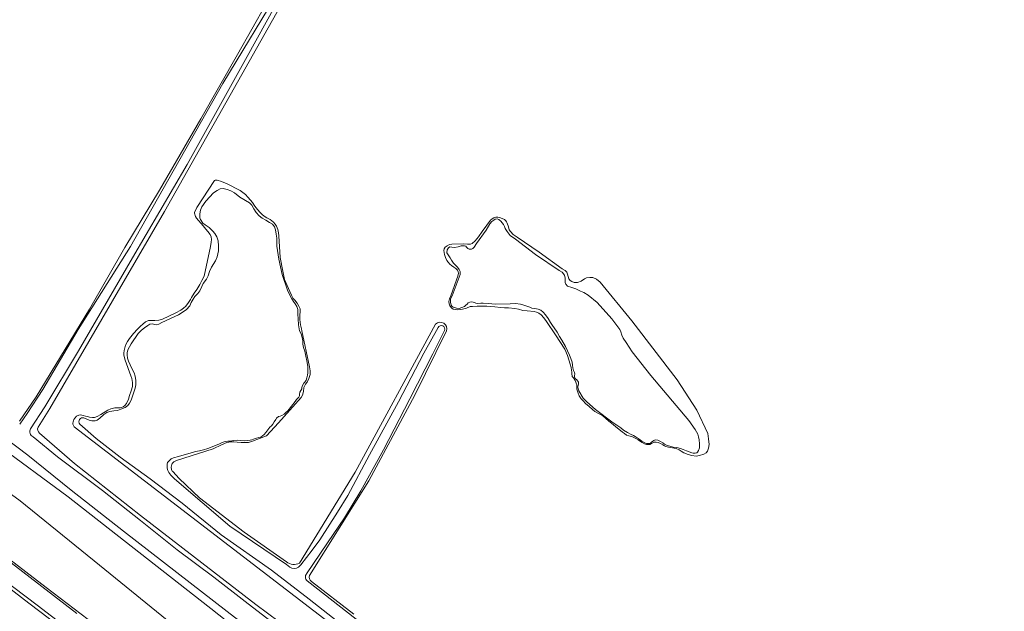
# Model space of a CAD drawing. Header units: metres. Extents: x 149984 to 156489, y 469398 to 478068.
# Tile 850 of 854: x 153194 to 153399, y 475292 to 475415. Entities that reach past the tile are written whole.
import ezdxf

# ---------------------------------------------------------------- set-up
doc = ezdxf.new("R2010")
doc.units = ezdxf.units.M
doc.header["$LTSCALE"] = 0.75
for name, color, linetype, lineweight in [('B-WE-GR-GRAS-GV', 252, 'Continuous', 13), ('B-WE-OG-TERREIN_BEGROEID-GV', 252, 'Continuous', 18), ('B-WE-OG-TERREIN_OEVER-GV', 252, 'Continuous', 18), ('B-WE-OG-WATER-GV', 252, 'Continuous', 18), ('B-WE-OG-WATER_SLOOT-GV', 252, 'Continuous', 18), ('B-WE-OG-WEG-GV', 252, 'Continuous', 18), ('B-WE-VH-GESLOTENVERHARDING-GV', 252, 'Continuous', 18), ('B-WE-VH-GESLOTENVERHARDING_ASFALT-GV', 252, 'Continuous', 18)]:
    doc.layers.add(name, color=color, linetype=linetype, lineweight=lineweight)

msp = doc.modelspace()

# ---------------------------------------------------------------- linework, layer by layer
at = {"layer": 'B-WE-GR-GRAS-GV', "flags": 128}
for points in [[(153546.888, 475462.982), (153531.585, 475473.553), (153518.224, 475482.782), (153469.938, 475521.676), (153436.6, 475545.488), (153410.274, 475564.803), (153394.002, 475576.709), (153383.683, 475585.705), (153372.438, 475596.156), (153369.976, 475596.517), (153359.299, 475598.084), (153350.06, 475598.729), (153348.623, 475598.829), (153348.086, 475598.867), (153338.118, 475579.848), (153337.978, 475579.581), (153327.275, 475559.162), (153290.717, 475491.762), (153250.809, 475421.997), (153224.426, 475375.15), (153200.588, 475334.155), (153198.118, 475330.218)], [(153194.232, 475331.516), (153197.708, 475336.541), (153208.79, 475354.834), (153216.179, 475367.614), (153223.393, 475379.555), (153231.968, 475394.431), (153239.599, 475407.812), (153245.551, 475418.304)], [(153223.259, 475352.528), (153223.983, 475352.729), (153226.805, 475354.066), (153227.826, 475354.619), (153228.397, 475355.021), (153228.873, 475355.435), (153229.448, 475356.215), (153229.82, 475356.829), (153230.036, 475357.216), (153230.564, 475358.123), (153231.114, 475358.923), (153231.742, 475359.914), (153232.22, 475360.736), (153232.678, 475361.697), (153233.995, 475367.814), (153234.153, 475368.737), (153234.189, 475369.278), (153234.107, 475369.876), (153233.945, 475370.315), (153233.449, 475370.99), (153233.041, 475371.421), (153232.459, 475372.12), (153231.108, 475373.714), (153230.889, 475374.077), (153230.795, 475374.258), (153230.704, 475374.55), (153230.688, 475374.766), (153230.695, 475374.939), (153231.181, 475375.973), (153234.814, 475381.544), (153234.961, 475381.632), (153235.115, 475381.648), (153235.389, 475381.636), (153235.6, 475381.601), (153236.083, 475381.441), (153237.352, 475380.916), (153240.181, 475379.498), (153241.256, 475378.659), (153241.74, 475378.101), (153242.309, 475377.502), (153242.706, 475376.992), (153243.236, 475376.211), (153243.753, 475375.509), (153244.312, 475374.899), (153244.804, 475374.424), (153245.348, 475373.996), (153245.738, 475373.801), (153246.411, 475373.464), (153247.083, 475372.916), (153247.445, 475372.458), (153247.715, 475372.063), (153247.983, 475371.395), (153248.108, 475370.679), (153248.169, 475370.054), (153248.494, 475365.528), (153249.025, 475362.696), (153249.407, 475360.944), (153249.924, 475359.734), (153250.515, 475358.489), (153250.838, 475357.74), (153251.196, 475357.054), (153251.531, 475356.639), (153252.006, 475356.053), (153252.33, 475355.434), (153252.614, 475354.846), (153252.62, 475354.263), (153252.576, 475353.611), (153252.542, 475352.62), (153252.678, 475351.567), (153252.884, 475350.697), (153252.978, 475350.259), (153254.582, 475342.806), (153254.726, 475341.997), (153254.692, 475341.189), (153254.475, 475340.391), (153254.071, 475339.639), (153253.716, 475339.167), (153253.426, 475338.497), (153253.316, 475337.659), (153253.1, 475336.938), (153252.824, 475336.408), (153248.14, 475331.137), (153245.667, 475328.441), (153242.695, 475327.323), (153241.874, 475327.081), (153241.324, 475327.046), (153240.397, 475327.048), (153239.528, 475327.152), (153238.833, 475327.208), (153238.23, 475327.214), (153237.412, 475327.046), (153236.286, 475326.553), (153234.568, 475325.769), (153226.936, 475323.295), (153226.395, 475323.041), (153226.018, 475322.723), (153225.916, 475322.461), (153225.783, 475321.925), (153225.885, 475321.446), (153226.033, 475321.13), (153226.169, 475321.025), (153227.501, 475319.564), (153231.709, 475315.572), (153241.007, 475308.413), (153249.773, 475302.213)], [(153358.128, 475213.199), (153205.625, 475330.287), (153205.476, 475330.628), (153205.385, 475330.845), (153205.375, 475331.079), (153205.396, 475331.393), (153205.471, 475331.584), (153205.579, 475331.856), (153205.758, 475332.133), (153206.111, 475332.521), (153206.622, 475332.773), (153206.998, 475332.811), (153207.257, 475332.766), (153207.53, 475332.704), (153207.983, 475332.557), (153208.408, 475332.451), (153208.812, 475332.361), (153209.458, 475332.28), (153209.857, 475332.282), (153210.452, 475332.487), (153211.188, 475332.853), (153212.643, 475333.82), (153213.247, 475334.045), (153214.093, 475334.242), (153214.651, 475334.293), (153215.173, 475334.306), (153215.505, 475334.334), (153215.853, 475334.467), (153216.198, 475334.743), (153216.523, 475335.186), (153216.918, 475336.072), (153217.14, 475336.815), (153217.51, 475337.839), (153217.741, 475338.679), (153217.734, 475339.576), (153217.637, 475340.359), (153217.399, 475340.934), (153216.208, 475344.183), (153215.983, 475345.205), (153215.982, 475345.631), (153216.032, 475346.199), (153216.142, 475346.742), (153216.333, 475347.339), (153216.722, 475348.104), (153217.15, 475348.698), (153217.942, 475349.704), (153218.811, 475350.673), (153219.464, 475351.233), (153219.936, 475351.654), (153220.481, 475352.133), (153221.082, 475352.416), (153221.553, 475352.474), (153221.941, 475352.417), (153222.414, 475352.439), (153223.259, 475352.528)], [(153252.531, 475301.946), (153264.092, 475320.857), (153280.82, 475351.676)], [(153283.052, 475350.284), (153276.503, 475336.926), (153266.925, 475319.087), (153254.561, 475299.361)], [(153198.411, 475329.031), (153205.7, 475322.694), (153219.411, 475311.842), (153243.421, 475293.334), (153255.58, 475284.357), (153284.788, 475261.501), (153304.119, 475246.849), (153324.948, 475230.524), (153345.096, 475214.939), (153354.275, 475207.66), (153355.015, 475205.234), (153356.253, 475204.241), (153359.227, 475209.227), (153363.315, 475207.044), (153359.703, 475202.401), (153361.41, 475200.813), (153363.075, 475200.802), (153369.862, 475196.451), (153398.363, 475174.312), (153434.23, 475147.494)], [(153254.965, 475298.163), (153263.813, 475291.358)]]:
    msp.add_lwpolyline(points, dxfattribs=at)
msp.add_lwpolyline([(153288.438, 475368.483), (153289.06, 475369.034), (153289.704, 475369.866), (153290.512, 475370.943), (153292.236, 475373.31), (153292.543, 475373.576), (153292.89, 475373.821), (153293.302, 475373.964), (153293.771, 475373.93), (153294.074, 475373.879), (153294.676, 475373.675), (153295.127, 475373.443), (153295.408, 475373.193), (153295.588, 475372.94), (153295.681, 475372.709), (153295.946, 475371.961), (153296.121, 475371.319), (153296.355, 475370.943), (153296.935, 475370.353), (153297.807, 475369.784), (153302.363, 475366.649), (153307.132, 475363.221), (153307.752, 475362.849), (153308.102, 475362.473), (153308.255, 475362.059), (153308.36, 475361.611), (153308.517, 475361.096), (153308.82, 475360.762), (153309.162, 475360.56), (153309.603, 475360.369), (153310.343, 475360.323), (153311.072, 475360.625), (153311.743, 475361.083), (153312.182, 475361.317), (153312.906, 475361.385), (153313.544, 475361.375), (153314.266, 475361.064), (153315.017, 475360.431), (153321.632, 475352.361), (153331.045, 475340.091), (153335.167, 475333.777), (153337.396, 475328.924), (153337.581, 475327.79), (153337.686, 475326.62), (153337.561, 475325.87), (153337.335, 475325.283), (153337.068, 475324.926), (153336.579, 475324.642), (153335.728, 475324.348), (153335.016, 475324.209), (153334.077, 475324.361), (153333.322, 475324.575), (153332.472, 475324.932), (153331.916, 475325.256), (153331.456, 475325.528), (153330.872, 475325.791), (153329.264, 475326.084), (153328.706, 475326.246), (153328.39, 475326.359), (153328.07, 475326.547), (153327.596, 475326.83), (153327.08, 475327.061), (153326.682, 475327.145), (153326.253, 475327.096), (153325.695, 475326.838), (153325.361, 475326.665), (153325.1, 475326.612), (153324.677, 475326.657), (153324.24, 475326.789), (153323.74, 475327.032), (153323.439, 475327.282), (153322.948, 475327.598), (153322.476, 475327.87), (153321.743, 475328.211), (153320.984, 475328.417), (153320.538, 475328.586), (153320.063, 475328.91), (153319.657, 475329.197), (153318.245, 475330.391), (153317.371, 475331.076), (153316.844, 475331.499), (153315.566, 475332.599), (153314.979, 475332.943), (153314.537, 475333.166), (153313.948, 475333.521), (153313.464, 475333.912), (153312.729, 475334.537), (153312.018, 475335.199), (153311.504, 475335.737), (153311.071, 475336.138), (153310.688, 475336.76), (153310.447, 475337.3), (153310.212, 475338.15), (153310.196, 475339.077), (153309.854, 475339.974), (153309.46, 475340.481), (153309.221, 475340.815), (153309.132, 475341.407), (153309.123, 475341.679), (153309.101, 475342.089), (153309.021, 475342.648), (153308.815, 475343.386), (153308.537, 475344.273), (153308.233, 475345.141), (153307.657, 475346.475), (153305.762, 475349.443), (153303.887, 475352.263), (153303.33, 475353.029), (153302.782, 475353.639), (153302.287, 475353.974), (153301.808, 475354.21), (153301.295, 475354.304), (153299.869, 475354.421), (153298.976, 475354.518), (153298.034, 475354.791), (153297.29, 475354.946), (153296, 475355.044), (153295.129, 475355.069), (153294.286, 475355.156), (153293.158, 475355.299), (153291.49, 475355.416), (153289.464, 475355.407), (153288.485, 475355.378), (153288.02, 475355.348), (153287.203, 475355.039), (153286.388, 475354.766), (153285.977, 475354.713), (153285.414, 475354.675), (153284.858, 475354.712), (153284.48, 475354.803), (153284.156, 475355.041), (153283.784, 475355.474), (153283.609, 475355.897), (153283.577, 475356.406), (153283.722, 475356.937), (153283.968, 475357.586), (153285.124, 475360.9), (153285.427, 475361.632), (153285.572, 475362.306), (153285.526, 475362.561), (153285.351, 475362.894), (153285.011, 475363.266), (153284.582, 475363.554), (153284.133, 475363.871), (153283.776, 475364.197), (153283.404, 475364.547), (153283.126, 475364.93), (153282.868, 475365.538), (153282.663, 475366.182), (153282.52, 475366.986), (153282.594, 475367.37), (153282.769, 475367.706), (153283.184, 475367.991), (153283.71, 475368.245), (153284.164, 475368.337), (153286.633, 475368.39), (153287.441, 475368.298), (153288.04, 475368.318)], close=True, dxfattribs=at)
at = {"layer": 'B-WE-GR-GRAS-GV'}
for points in [[(153280.82, 475351.676, -0.7990042), (153283.052, 475350.284)], [(153198.118, 475330.218, 0.3560839), (153198.411, 475329.031)], [(153249.773, 475302.213, 0.2710471), (153252.531, 475301.946)], [(153254.561, 475299.361, 0.2976545), (153254.965, 475298.163)]]:
    msp.add_lwpolyline(points, format="xyb", dxfattribs=at)
at = {"layer": 'B-WE-OG-TERREIN_BEGROEID-GV', "flags": 128}
for points in [[(153389.253, 475145.827), (153362.379, 475166.347), (153234.094, 475264.357), (153229.699, 475267.909), (153217.98, 475276.942), (153207.059, 475285.377), (153196.172, 475293.634), (153186.062, 475301.413), (153172.734, 475311.346), (153163.556, 475318.648), (153145.965, 475331.644), (153129.496, 475344.351), (153113.537, 475356.514), (153095.836, 475369.909), (153080.45, 475381.83), (153063.62, 475394.71), (153047.26, 475407.05), (153042.75, 475410.491)], [(153227.23, 475288.26), (153210.89, 475301.57), (153194.41, 475314.92), (153173.41, 475330.17)], [(153187.052, 475306.698), (153199.833, 475296.887), (153210.013, 475289.104)]]:
    msp.add_lwpolyline(points, dxfattribs=at)
at = {"layer": 'B-WE-OG-TERREIN_OEVER-GV', "flags": 128}
for points in [[(153338.151, 475580.454), (153338.035, 475580.744), (153337.85, 475580.98), (153337.607, 475581.155), (153337.312, 475581.258), (153336.999, 475581.272), (153336.708, 475581.2), (153336.496, 475581.085), (153336.315, 475580.926), (153327.752, 475565.425), (153311.636, 475535.562), (153296.922, 475507.741), (153287.03, 475490.136), (153275.113, 475469.834), (153265.99, 475453.561), (153255.14, 475435.016), (153245.551, 475418.304), (153239.599, 475407.812), (153231.968, 475394.431), (153223.393, 475379.555), (153216.179, 475367.614), (153208.79, 475354.834), (153197.708, 475336.541), (153194.232, 475331.516)], [(153195.839, 475333.091), (153199.093, 475338.057), (153206.494, 475350.548), (153217.356, 475367.866), (153236.538, 475401.732), (153248.842, 475422.105), (153269.744, 475458.75), (153289.984, 475494.733), (153301.917, 475515.969), (153309.644, 475530.431), (153320.654, 475550.561), (153325.89, 475560.541), (153336.659, 475579.892)], [(153337.526, 475579.696), (153337.052, 475578.664), (153333.694, 475572.075), (153325.26, 475557.045), (153317.006, 475541.843), (153307.546, 475524.302), (153297.798, 475505.91), (153286.877, 475486.364), (153276.327, 475468.01), (153265.139, 475448.897), (153253.495, 475428.873), (153241.624, 475407.386), (153229.128, 475384.915), (153217.796, 475365.509), (153206.539, 475346.164), (153199.519, 475334.487), (153196.582, 475329.929)], [(153198.118, 475330.218), (153200.588, 475334.155), (153224.426, 475375.15), (153250.809, 475421.997), (153290.717, 475491.762), (153327.275, 475559.162), (153337.978, 475579.581), (153338.118, 475579.848), (153338.178, 475580.142), (153338.151, 475580.454)], [(153249.773, 475302.213), (153241.007, 475308.413), (153231.709, 475315.572), (153227.501, 475319.564), (153226.169, 475321.025), (153226.033, 475321.13), (153225.885, 475321.446), (153225.783, 475321.925), (153225.916, 475322.461), (153226.018, 475322.723), (153226.395, 475323.041), (153226.936, 475323.295), (153234.568, 475325.769), (153236.286, 475326.553), (153237.412, 475327.046), (153238.23, 475327.214), (153238.833, 475327.208), (153239.528, 475327.152), (153240.397, 475327.048), (153241.324, 475327.046), (153241.874, 475327.081), (153242.695, 475327.323), (153245.667, 475328.441), (153248.14, 475331.137), (153252.824, 475336.408), (153253.1, 475336.938), (153253.316, 475337.659), (153253.426, 475338.497), (153253.716, 475339.167), (153254.071, 475339.639), (153254.475, 475340.391), (153254.692, 475341.189), (153254.726, 475341.997), (153254.582, 475342.806), (153252.978, 475350.259), (153252.884, 475350.697), (153252.678, 475351.567), (153252.542, 475352.62), (153252.576, 475353.611), (153252.62, 475354.263), (153252.614, 475354.846), (153252.33, 475355.434), (153252.006, 475356.053), (153251.531, 475356.639), (153251.196, 475357.054), (153250.838, 475357.74), (153250.515, 475358.489), (153249.924, 475359.734), (153249.407, 475360.944), (153249.025, 475362.696), (153248.494, 475365.528), (153248.169, 475370.054), (153248.108, 475370.679), (153247.983, 475371.395), (153247.715, 475372.063), (153247.445, 475372.458), (153247.083, 475372.916), (153246.411, 475373.464), (153245.738, 475373.801), (153245.348, 475373.996), (153244.804, 475374.424), (153244.312, 475374.899), (153243.753, 475375.509), (153243.236, 475376.211), (153242.706, 475376.992), (153242.309, 475377.502), (153241.74, 475378.101), (153241.256, 475378.659), (153240.181, 475379.498), (153237.352, 475380.916), (153236.083, 475381.441), (153235.6, 475381.601), (153235.389, 475381.636), (153235.115, 475381.648), (153234.961, 475381.632), (153234.814, 475381.544), (153231.181, 475375.973), (153230.695, 475374.939), (153230.688, 475374.766), (153230.704, 475374.55), (153230.795, 475374.258), (153230.889, 475374.077), (153231.108, 475373.714), (153232.459, 475372.12), (153233.041, 475371.421), (153233.449, 475370.99), (153233.945, 475370.315), (153234.107, 475369.876), (153234.189, 475369.278), (153234.153, 475368.737), (153233.995, 475367.814), (153232.678, 475361.697), (153232.22, 475360.736), (153231.742, 475359.914), (153231.114, 475358.923), (153230.564, 475358.123), (153230.036, 475357.216), (153229.82, 475356.829), (153229.448, 475356.215), (153228.873, 475355.435), (153228.397, 475355.021), (153227.826, 475354.619), (153226.805, 475354.066), (153223.983, 475352.729), (153223.259, 475352.528), (153222.414, 475352.439), (153221.941, 475352.417), (153221.553, 475352.474), (153221.082, 475352.416), (153220.481, 475352.133), (153219.936, 475351.654), (153219.464, 475351.233), (153218.811, 475350.673), (153217.942, 475349.704), (153217.15, 475348.698), (153216.722, 475348.104), (153216.333, 475347.339), (153216.142, 475346.742), (153216.032, 475346.199), (153215.982, 475345.631), (153215.983, 475345.205), (153216.208, 475344.183), (153217.399, 475340.934), (153217.637, 475340.359), (153217.734, 475339.576), (153217.741, 475338.679), (153217.51, 475337.839), (153217.14, 475336.815), (153216.918, 475336.072), (153216.523, 475335.186), (153216.198, 475334.743), (153215.853, 475334.467), (153215.505, 475334.334), (153215.173, 475334.306), (153214.651, 475334.293), (153214.093, 475334.242), (153213.247, 475334.045), (153212.643, 475333.82), (153211.188, 475332.853), (153210.452, 475332.487), (153209.857, 475332.282), (153209.458, 475332.28), (153208.812, 475332.361), (153208.408, 475332.451), (153207.983, 475332.557), (153207.53, 475332.704), (153207.257, 475332.766), (153206.998, 475332.811), (153206.622, 475332.773), (153206.111, 475332.521), (153205.758, 475332.133), (153205.579, 475331.856), (153205.471, 475331.584), (153205.396, 475331.393), (153205.375, 475331.079), (153205.385, 475330.845), (153205.476, 475330.628), (153205.625, 475330.287), (153358.128, 475213.199)], [(153207.669, 475332.173), (153208.782, 475331.683), (153209.281, 475331.581), (153209.969, 475331.591), (153210.395, 475331.734), (153210.985, 475332.143), (153211.813, 475332.874), (153212.453, 475333.298), (153213.067, 475333.479), (153213.919, 475333.643), (153214.672, 475333.742), (153215.372, 475333.97), (153216.247, 475334.356), (153216.812, 475334.748), (153217.135, 475335.244), (153217.478, 475335.853), (153218.295, 475338.369), (153218.458, 475339.038), (153218.492, 475339.925), (153218.352, 475340.833), (153218.099, 475341.563), (153217.715, 475342.318), (153217.266, 475343.221), (153216.969, 475343.955), (153216.731, 475344.582), (153216.63, 475345.292), (153216.645, 475345.743), (153216.815, 475346.335), (153217.457, 475347.565), (153218.933, 475349.711), (153219.629, 475350.423), (153220.274, 475350.897), (153220.973, 475351.402), (153221.369, 475351.705), (153221.832, 475351.75), (153222.152, 475351.671), (153222.374, 475351.597), (153222.755, 475351.568), (153223.24, 475351.7), (153223.889, 475352.038), (153227.352, 475353.647), (153228.315, 475354.218), (153229.024, 475354.751), (153229.658, 475355.519), (153229.993, 475356.191), (153230.373, 475356.858), (153230.762, 475357.434), (153231.361, 475358.078), (153231.763, 475358.649), (153232.157, 475359.487), (153232.486, 475360.171), (153233.149, 475361.058), (153233.495, 475361.733), (153233.787, 475362.618), (153234.216, 475363.539), (153235.05, 475364.855), (153235.381, 475365.681), (153235.632, 475366.951), (153235.687, 475367.957), (153235.588, 475369.033), (153235.313, 475369.83), (153234.858, 475370.546), (153234.456, 475371.039), (153233.685, 475371.77), (153232.884, 475372.344), (153232.397, 475372.709), (153231.903, 475373.455), (153231.778, 475373.823), (153231.793, 475374.621), (153231.937, 475375.38), (153232.203, 475376.082), (153233.036, 475377.288), (153234.597, 475378.977), (153235.344, 475379.501), (153236.026, 475379.805), (153236.626, 475379.897), (153237.459, 475379.716), (153238.25, 475379.399), (153239.01, 475378.98), (153240.12, 475378.13), (153242.112, 475376.946), (153242.598, 475376.458), (153243.025, 475375.641), (153243.465, 475374.899), (153244.109, 475374.19), (153244.758, 475373.746), (153245.477, 475373.297), (153246.259, 475372.854), (153246.862, 475372.477), (153247.267, 475371.963), (153247.482, 475371.325), (153247.668, 475370.374), (153247.766, 475369.574), (153247.813, 475368.736), (153247.82, 475367.924), (153248.214, 475365.207), (153248.862, 475361.993), (153250.1, 475358.518), (153250.888, 475356.957), (153251.237, 475356.381), (153251.592, 475355.931), (153251.944, 475355.377), (153252.17, 475354.725), (153252.174, 475354.152), (153252.153, 475353.726), (153252.195, 475352.807), (153252.326, 475351.567), (153252.533, 475350.294), (153252.835, 475349.659), (153253.09, 475348.886), (153253.161, 475348.207), (153253.164, 475347.55), (153253.308, 475346.857), (153253.58, 475346.055), (153253.831, 475345.047), (153254.031, 475344.061), (153254.211, 475342.859), (153254.256, 475341.578), (153254.192, 475341.082), (153254.05, 475340.485), (153253.911, 475340.011), (153253.623, 475339.617), (153253.403, 475339.371), (153253.102, 475338.953), (153252.981, 475338.507), (153252.956, 475338.221), (153252.803, 475337.893), (153252.577, 475337.543), (153252.499, 475337.083), (153252.476, 475336.785), (153252.349, 475336.498), (153252.103, 475336.188), (153251.882, 475336.015), (153251.576, 475335.57), (153250.074, 475333.682), (153249.658, 475333.271), (153249.304, 475332.989), (153248.86, 475332.677), (153248.502, 475332.541), (153248.145, 475332.461), (153247.74, 475332.144), (153247.545, 475331.844), (153247.254, 475331.342), (153246.944, 475330.87), (153246.658, 475330.536), (153246.332, 475330.26), (153245.499, 475329.161), (153245.122, 475328.75), (153244.43, 475328.203), (153244.052, 475328.071), (153243.531, 475327.973), (153242.944, 475327.764), (153242.553, 475327.614), (153242.232, 475327.559), (153241.586, 475327.444), (153240.979, 475327.387), (153239.636, 475327.534), (153238.725, 475327.492), (153238.132, 475327.363), (153237.624, 475327.315), (153237.036, 475327.271), (153236.397, 475327.051), (153235.737, 475326.73), (153233.433, 475325.778), (153232.566, 475325.544), (153231.679, 475325.313), (153230.853, 475325.153), (153229.78, 475324.873), (153227.043, 475324.07), (153226.601, 475323.961), (153226.279, 475323.867), (153225.844, 475323.643), (153225.305, 475323.206), (153225.076, 475322.865), (153224.991, 475322.544), (153224.951, 475322.145), (153224.966, 475321.742), (153225.127, 475321.25), (153225.351, 475320.815), (153225.742, 475320.272), (153226.47, 475319.517), (153237.999, 475309.664), (153249.824, 475301.682), (153250.498, 475301.102)], [(153352.057, 475204.621), (153346.229, 475208.692), (153335.358, 475216.951), (153322.965, 475226.375), (153310.859, 475235.694), (153301.846, 475242.617), (153291.466, 475250.691), (153281.658, 475258.204), (153271.201, 475266.241), (153260.296, 475274.448), (153249.532, 475282.59), (153237.459, 475291.928), (153226.97, 475300.017), (153215.902, 475308.61), (153205.007, 475317.176), (153196.03, 475324.432), (153187.054, 475331.13), (153183.341, 475333.685), (153181.032, 475335.677), (153178.13, 475337.969), (153173.501, 475341.281), (153161.928, 475349.949), (153155.4, 475355.051), (153145.144, 475363.072)], [(153143.496, 475361.33), (153143.972, 475360.946), (153145.21, 475359.95), (153153.25, 475353.71), (153166.96, 475343.77), (153189.29, 475326.86), (153204.39, 475315.77), (153219.1, 475304.27), (153234.05, 475292.52), (153249.98, 475279.9), (153267.39, 475266.74), (153282.48, 475255.03), (153297.86, 475243.7), (153314.43, 475231.08), (153317.5, 475228.65), (153351.923, 475202.39)], [(153280.82, 475351.676), (153264.092, 475320.857), (153252.531, 475301.946)], [(153252.316, 475301.142), (153252.78, 475301.629), (153255.167, 475304.653), (153256.737, 475306.82), (153260.425, 475312.588), (153262.529, 475316.062), (153267.069, 475324.526), (153273.06, 475335.521), (153278.394, 475345.627), (153281.323, 475350.955)], [(153282.688, 475350.372), (153280.224, 475345.54), (153275.475, 475336.134), (153269.975, 475325.513), (153265.253, 475316.999), (153261.883, 475311.365), (153258.352, 475306.163), (153253.976, 475299.751)], [(153254.561, 475299.361), (153266.925, 475319.087), (153276.503, 475336.926), (153283.052, 475350.284)], [(153194.305, 475330.886), (153195.839, 475333.091)], [(153173.41, 475330.17), (153194.41, 475314.92), (153210.89, 475301.57), (153227.23, 475288.26)], [(153353.742, 475203.241), (153355.015, 475205.234), (153354.275, 475207.66), (153345.096, 475214.939), (153324.948, 475230.524), (153304.119, 475246.849), (153284.788, 475261.501), (153255.58, 475284.357), (153243.421, 475293.334), (153219.411, 475311.842), (153205.7, 475322.694), (153198.411, 475329.031)], [(153359.332, 475213.886), (153358.865, 475213.832), (153358.249, 475213.973), (153357.795, 475214.123), (153357.084, 475214.589), (153347.4, 475223.075), (153335.286, 475232.297), (153322.053, 475241.672), (153313.075, 475249.332), (153307.187, 475253.713), (153295.668, 475262.07), (153284.488, 475270.881), (153274.119, 475279.28), (153265.216, 475286.06), (153254.515, 475294.483), (153246.65, 475300.471), (153236.226, 475307.838), (153228.086, 475314.452), (153221.453, 475319.498), (153215.228, 475324.036), (153210.223, 475327.914), (153206.807, 475330.885)], [(153197.094, 475328.217), (153202.165, 475324.084), (153211.56, 475317.09), (153219.448, 475310.84), (153227.074, 475304.744), (153234.709, 475299.043), (153241.211, 475293.957), (153248.102, 475288.638)], [(153249.98, 475279.9), (153234.05, 475292.52), (153219.1, 475304.27), (153204.39, 475315.77), (153189.29, 475326.86)], [(153254.1, 475298.295), (153254.709, 475297.807), (153265.25, 475289.512), (153290.771, 475269.518), (153302.63, 475260.057), (153314.992, 475251.238), (153318.323, 475248.829)], [(153263.813, 475291.358), (153254.965, 475298.163)]]:
    msp.add_lwpolyline(points, dxfattribs=at)
for points in [[(153286.388, 475354.766), (153287.203, 475355.039), (153288.02, 475355.348), (153288.485, 475355.378), (153289.464, 475355.407), (153291.49, 475355.416), (153293.158, 475355.299), (153294.286, 475355.156), (153295.129, 475355.069), (153296, 475355.044), (153297.29, 475354.946), (153298.034, 475354.791), (153298.976, 475354.518), (153299.869, 475354.421), (153301.295, 475354.304), (153301.808, 475354.21), (153302.287, 475353.974), (153302.782, 475353.639), (153303.33, 475353.029), (153303.887, 475352.263), (153305.762, 475349.443), (153307.657, 475346.475), (153308.233, 475345.141), (153308.537, 475344.273), (153308.815, 475343.386), (153309.021, 475342.648), (153309.101, 475342.089), (153309.123, 475341.679), (153309.132, 475341.407), (153309.221, 475340.815), (153309.46, 475340.481), (153309.854, 475339.974), (153310.196, 475339.077), (153310.212, 475338.15), (153310.447, 475337.3), (153310.688, 475336.76), (153311.071, 475336.138), (153311.504, 475335.737), (153312.018, 475335.199), (153312.729, 475334.537), (153313.464, 475333.912), (153313.948, 475333.521), (153314.537, 475333.166), (153314.979, 475332.943), (153315.566, 475332.599), (153316.844, 475331.499), (153317.371, 475331.076), (153318.245, 475330.391), (153319.657, 475329.197), (153320.063, 475328.91), (153320.538, 475328.586), (153320.984, 475328.417), (153321.743, 475328.211), (153322.476, 475327.87), (153322.948, 475327.598), (153323.439, 475327.282), (153323.74, 475327.032), (153324.24, 475326.789), (153324.677, 475326.657), (153325.1, 475326.612), (153325.361, 475326.665), (153325.695, 475326.838), (153326.253, 475327.096), (153326.682, 475327.145), (153327.08, 475327.061), (153327.596, 475326.83), (153328.07, 475326.547), (153328.39, 475326.359), (153328.706, 475326.246), (153329.264, 475326.084), (153330.872, 475325.791), (153331.456, 475325.528), (153331.916, 475325.256), (153332.472, 475324.932), (153333.322, 475324.575), (153334.077, 475324.361), (153335.016, 475324.209), (153335.728, 475324.348), (153336.579, 475324.642), (153337.068, 475324.926), (153337.335, 475325.283), (153337.561, 475325.87), (153337.686, 475326.62), (153337.581, 475327.79), (153337.396, 475328.924), (153335.167, 475333.777), (153331.045, 475340.091), (153321.632, 475352.361), (153315.017, 475360.431), (153314.266, 475361.064), (153313.544, 475361.375), (153312.906, 475361.385), (153312.182, 475361.317), (153311.743, 475361.083), (153311.072, 475360.625), (153310.343, 475360.323), (153309.603, 475360.369), (153309.162, 475360.56), (153308.82, 475360.762), (153308.517, 475361.096), (153308.36, 475361.611), (153308.255, 475362.059), (153308.102, 475362.473), (153307.752, 475362.849), (153307.132, 475363.221), (153302.363, 475366.649), (153297.807, 475369.784), (153296.935, 475370.353), (153296.355, 475370.943), (153296.121, 475371.319), (153295.946, 475371.961), (153295.681, 475372.709), (153295.588, 475372.94), (153295.408, 475373.193), (153295.127, 475373.443), (153294.676, 475373.675), (153294.074, 475373.879), (153293.771, 475373.93), (153293.302, 475373.964), (153292.89, 475373.821), (153292.543, 475373.576), (153292.236, 475373.31), (153290.512, 475370.943), (153289.704, 475369.866), (153289.06, 475369.034), (153288.438, 475368.483), (153288.04, 475368.318), (153287.441, 475368.298), (153286.633, 475368.39), (153284.164, 475368.337), (153283.71, 475368.245), (153283.184, 475367.991), (153282.769, 475367.706), (153282.594, 475367.37), (153282.52, 475366.986), (153282.663, 475366.182), (153282.868, 475365.538), (153283.126, 475364.93), (153283.404, 475364.547), (153283.776, 475364.197), (153284.133, 475363.871), (153284.582, 475363.554), (153285.011, 475363.266), (153285.351, 475362.894), (153285.526, 475362.561), (153285.572, 475362.306), (153285.427, 475361.632), (153285.124, 475360.9), (153283.968, 475357.586), (153283.722, 475356.937), (153283.577, 475356.406), (153283.609, 475355.897), (153283.784, 475355.474), (153284.156, 475355.041), (153284.48, 475354.803), (153284.858, 475354.712), (153285.414, 475354.675), (153285.977, 475354.713)], [(153286.808, 475355.33), (153285.715, 475354.967), (153285.142, 475355.04), (153284.71, 475355.119), (153284.445, 475355.219), (153284.251, 475355.371), (153284.056, 475355.665), (153283.874, 475356.278), (153283.921, 475356.938), (153284.237, 475357.563), (153285.897, 475362.028), (153285.904, 475362.638), (153285.701, 475363.052), (153285.361, 475363.554), (153284.892, 475363.992), (153284.526, 475364.367), (153284.083, 475364.992), (153283.823, 475365.501), (153283.4, 475366.088), (153283.156, 475366.51), (153283.188, 475367.123), (153283.486, 475367.583), (153283.775, 475367.756), (153284.199, 475367.716), (153284.722, 475367.66), (153285.516, 475367.769), (153286.145, 475367.969), (153286.829, 475367.973), (153287.078, 475367.882), (153287.262, 475367.714), (153287.541, 475367.431), (153287.803, 475367.305), (153288.269, 475367.26), (153288.568, 475367.428), (153288.829, 475367.726), (153289.302, 475368.451), (153291.308, 475371.268), (153292.066, 475372.53), (153292.49, 475373.065), (153292.901, 475373.342), (153293.213, 475373.5), (153293.623, 475373.572), (153293.96, 475373.458), (153294.046, 475373.412), (153294.37, 475373.113), (153294.943, 475372.384), (153295.121, 475372.02), (153295.285, 475371.596), (153295.687, 475370.933), (153296.327, 475370.157), (153297.397, 475369.381), (153301.591, 475366.181), (153306.534, 475362.877), (153307.11, 475362.476), (153307.6, 475361.909), (153307.764, 475361.263), (153307.723, 475360.697), (153307.722, 475360.326), (153307.869, 475360.005), (153308.257, 475359.61), (153309.113, 475359.288), (153309.984, 475359.048), (153310.968, 475358.58), (153311.665, 475358.254), (153312.562, 475357.711), (153314.401, 475356.216), (153317.445, 475352.778), (153319.142, 475350.552), (153319.314, 475350.079), (153319.534, 475349.382), (153319.815, 475348.798), (153320.449, 475347.882), (153321.677, 475345.93), (153325.596, 475341.006), (153333.457, 475331.665), (153334.797, 475329.76), (153335.329, 475328.762), (153335.487, 475328.255), (153335.593, 475327.648), (153335.695, 475326.792), (153335.7, 475325.982), (153335.518, 475325.366), (153335.288, 475325.022), (153335.11, 475324.929), (153334.812, 475324.856), (153334.368, 475324.857), (153334.11, 475324.917), (153333.528, 475325.118), (153332.996, 475325.321), (153332.313, 475325.597), (153331.716, 475325.811), (153330.955, 475325.988), (153330.237, 475326.105), (153329.495, 475326.28), (153328.981, 475326.437), (153328.422, 475326.727), (153328.051, 475326.974), (153327.569, 475327.291), (153327.137, 475327.493), (153327.024, 475327.536), (153326.447, 475327.621), (153326.179, 475327.493), (153325.735, 475327.099), (153325.446, 475326.884), (153325.151, 475326.87), (153324.7, 475326.874), (153324.294, 475326.963), (153323.698, 475327.319), (153323.116, 475327.776), (153322.33, 475328.336), (153321.949, 475328.522), (153321.453, 475328.722), (153320.711, 475329.117), (153319.923, 475329.631), (153319.3, 475330.116), (153317.473, 475331.365), (153314.055, 475333.947), (153312.231, 475335.512), (153311.524, 475336.293), (153310.601, 475337.798), (153310.428, 475338.258), (153310.374, 475338.616), (153310.457, 475338.887), (153310.548, 475339.213), (153310.495, 475339.626), (153310.214, 475340.122), (153309.862, 475340.402), (153309.682, 475340.691), (153309.691, 475340.992), (153309.748, 475341.248), (153309.671, 475341.649), (153309.474, 475342.058), (153309.326, 475342.589), (153309.311, 475343.12), (153309.24, 475343.751), (153308.906, 475344.561), (153308.632, 475345.219), (153307.843, 475347.016), (153307.037, 475348.357), (153306.589, 475349.14), (153306.122, 475350.04), (153305.486, 475350.951), (153305.088, 475351.41), (153304.683, 475352.026), (153304.194, 475352.843), (153303.637, 475353.654), (153303.162, 475354.211), (153302.665, 475354.589), (153302.107, 475354.825), (153301.423, 475354.946), (153300.84, 475355.015), (153300.373, 475355.195), (153299.775, 475355.433), (153299.13, 475355.649), (153298.482, 475355.859), (153297.425, 475355.967), (153296.294, 475355.933), (153293.264, 475355.816), (153291.729, 475355.971), (153290.67, 475356.033), (153290.226, 475356.033), (153289.601, 475356.01), (153289.17, 475356.073), (153288.869, 475356.167), (153288.636, 475356.223), (153288.261, 475356.3), (153287.943, 475356.247), (153287.614, 475356.089), (153287.342, 475355.849), (153287.096, 475355.614)]]:
    msp.add_lwpolyline(points, close=True, dxfattribs=at)
at = {"layer": 'B-WE-OG-TERREIN_OEVER-GV'}
for points in [[(153283.052, 475350.284, 0.7990042), (153280.82, 475351.676)], [(153281.323, 475350.955, -0.9934569), (153282.688, 475350.372)], [(153206.807, 475330.885, -0.7541198), (153207.669, 475332.173)], [(153196.582, 475329.929, 0.4334262), (153197.094, 475328.217)], [(153198.411, 475329.031, -0.3560839), (153198.118, 475330.218)], [(153252.531, 475301.946, -0.2710471), (153249.773, 475302.213)], [(153250.498, 475301.102, 0.3124747), (153252.316, 475301.142)], [(153253.976, 475299.751, 0.4287387), (153254.1, 475298.295)], [(153254.965, 475298.163, -0.2976545), (153254.561, 475299.361)]]:
    msp.add_lwpolyline(points, format="xyb", dxfattribs=at)
at = {"layer": 'B-WE-OG-WATER-GV', "flags": 128}
for points in [[(153250.498, 475301.102), (153249.824, 475301.682), (153237.999, 475309.664), (153226.47, 475319.517), (153225.742, 475320.272), (153225.351, 475320.815), (153225.127, 475321.25), (153224.966, 475321.742), (153224.951, 475322.145), (153224.991, 475322.544), (153225.076, 475322.865), (153225.305, 475323.206), (153225.844, 475323.643), (153226.279, 475323.867), (153226.601, 475323.961), (153227.043, 475324.07), (153229.78, 475324.873), (153230.853, 475325.153), (153231.679, 475325.313), (153232.566, 475325.544), (153233.433, 475325.778), (153235.737, 475326.73), (153236.397, 475327.051), (153237.036, 475327.271), (153237.624, 475327.315), (153238.132, 475327.363), (153238.725, 475327.492), (153239.636, 475327.534), (153240.979, 475327.387), (153241.586, 475327.444), (153242.232, 475327.559), (153242.553, 475327.614), (153242.944, 475327.764), (153243.531, 475327.973), (153244.052, 475328.071), (153244.43, 475328.203), (153245.122, 475328.75), (153245.499, 475329.161), (153246.332, 475330.26), (153246.658, 475330.536), (153246.944, 475330.87), (153247.254, 475331.342), (153247.545, 475331.844), (153247.74, 475332.144), (153248.145, 475332.461), (153248.502, 475332.541), (153248.86, 475332.677), (153249.304, 475332.989), (153249.658, 475333.271), (153250.074, 475333.682), (153251.576, 475335.57), (153251.882, 475336.015), (153252.103, 475336.188), (153252.349, 475336.498), (153252.476, 475336.785), (153252.499, 475337.083), (153252.577, 475337.543), (153252.803, 475337.893), (153252.956, 475338.221), (153252.981, 475338.507), (153253.102, 475338.953), (153253.403, 475339.371), (153253.623, 475339.617), (153253.911, 475340.011), (153254.05, 475340.485), (153254.192, 475341.082), (153254.256, 475341.578), (153254.211, 475342.859), (153254.031, 475344.061), (153253.831, 475345.047), (153253.58, 475346.055), (153253.308, 475346.857), (153253.164, 475347.55), (153253.161, 475348.207), (153253.09, 475348.886), (153252.835, 475349.659), (153252.533, 475350.294), (153252.326, 475351.567), (153252.195, 475352.807), (153252.153, 475353.726), (153252.174, 475354.152), (153252.17, 475354.725), (153251.944, 475355.377), (153251.592, 475355.931), (153251.237, 475356.381), (153250.888, 475356.957), (153250.1, 475358.518), (153248.862, 475361.993), (153248.214, 475365.207), (153247.82, 475367.924), (153247.813, 475368.736), (153247.766, 475369.574), (153247.668, 475370.374), (153247.482, 475371.325), (153247.267, 475371.963), (153246.862, 475372.477), (153246.259, 475372.854), (153245.477, 475373.297), (153244.758, 475373.746), (153244.109, 475374.19), (153243.465, 475374.899), (153243.025, 475375.641), (153242.598, 475376.458), (153242.112, 475376.946), (153240.12, 475378.13), (153239.01, 475378.98), (153238.25, 475379.399), (153237.459, 475379.716), (153236.626, 475379.897), (153236.026, 475379.805), (153235.344, 475379.501), (153234.597, 475378.977), (153233.036, 475377.288), (153232.203, 475376.082), (153231.937, 475375.38), (153231.793, 475374.621), (153231.778, 475373.823), (153231.903, 475373.455), (153232.397, 475372.709), (153232.884, 475372.344), (153233.685, 475371.77), (153234.456, 475371.039), (153234.858, 475370.546), (153235.313, 475369.83), (153235.588, 475369.033), (153235.687, 475367.957), (153235.632, 475366.951), (153235.381, 475365.681), (153235.05, 475364.855), (153234.216, 475363.539), (153233.787, 475362.618), (153233.495, 475361.733), (153233.149, 475361.058), (153232.486, 475360.171), (153232.157, 475359.487), (153231.763, 475358.649), (153231.361, 475358.078), (153230.762, 475357.434), (153230.373, 475356.858), (153229.993, 475356.191), (153229.658, 475355.519), (153229.024, 475354.751), (153228.315, 475354.218), (153227.352, 475353.647), (153223.889, 475352.038), (153223.24, 475351.7), (153222.755, 475351.568), (153222.374, 475351.597), (153222.152, 475351.671), (153221.832, 475351.75), (153221.369, 475351.705), (153220.973, 475351.402), (153220.274, 475350.897), (153219.629, 475350.423), (153218.933, 475349.711), (153217.457, 475347.565), (153216.815, 475346.335), (153216.645, 475345.743), (153216.63, 475345.292), (153216.731, 475344.582), (153216.969, 475343.955), (153217.266, 475343.221), (153217.715, 475342.318), (153218.099, 475341.563), (153218.352, 475340.833), (153218.492, 475339.925), (153218.458, 475339.038), (153218.295, 475338.369), (153217.478, 475335.853), (153217.135, 475335.244), (153216.812, 475334.748), (153216.247, 475334.356), (153215.372, 475333.97), (153214.672, 475333.742), (153213.919, 475333.643), (153213.067, 475333.479), (153212.453, 475333.298), (153211.813, 475332.874), (153210.985, 475332.143), (153210.395, 475331.734), (153209.969, 475331.591), (153209.281, 475331.581), (153208.782, 475331.683), (153207.669, 475332.173)], [(153281.323, 475350.955), (153278.394, 475345.627), (153273.06, 475335.521), (153267.069, 475324.526), (153262.529, 475316.062), (153260.425, 475312.588), (153256.737, 475306.82), (153255.167, 475304.653), (153252.78, 475301.629), (153252.316, 475301.142)], [(153253.976, 475299.751), (153258.352, 475306.163), (153261.883, 475311.365), (153265.253, 475316.999), (153269.975, 475325.513), (153275.475, 475336.134), (153280.224, 475345.54), (153282.688, 475350.372)], [(153206.807, 475330.885), (153210.223, 475327.914), (153215.228, 475324.036), (153221.453, 475319.498), (153228.086, 475314.452), (153236.226, 475307.838), (153246.65, 475300.471), (153254.515, 475294.483), (153265.216, 475286.06), (153274.119, 475279.28), (153284.488, 475270.881), (153295.668, 475262.07), (153307.187, 475253.713), (153313.075, 475249.332), (153322.053, 475241.672), (153335.286, 475232.297), (153347.4, 475223.075), (153357.084, 475214.589), (153357.795, 475214.123), (153358.249, 475213.973), (153358.865, 475213.832), (153359.332, 475213.886)], [(153318.323, 475248.829), (153314.992, 475251.238), (153302.63, 475260.057), (153290.771, 475269.518), (153265.25, 475289.512), (153254.709, 475297.807), (153254.1, 475298.295)]]:
    msp.add_lwpolyline(points, dxfattribs=at)
msp.add_lwpolyline([(153286.808, 475355.33), (153287.096, 475355.614), (153287.342, 475355.849), (153287.614, 475356.089), (153287.943, 475356.247), (153288.261, 475356.3), (153288.636, 475356.223), (153288.869, 475356.167), (153289.17, 475356.073), (153289.601, 475356.01), (153290.226, 475356.033), (153290.67, 475356.033), (153291.729, 475355.971), (153293.264, 475355.816), (153296.294, 475355.933), (153297.425, 475355.967), (153298.482, 475355.859), (153299.13, 475355.649), (153299.775, 475355.433), (153300.373, 475355.195), (153300.84, 475355.015), (153301.423, 475354.946), (153302.107, 475354.825), (153302.665, 475354.589), (153303.162, 475354.211), (153303.637, 475353.654), (153304.194, 475352.843), (153304.683, 475352.026), (153305.088, 475351.41), (153305.486, 475350.951), (153306.122, 475350.04), (153306.589, 475349.14), (153307.037, 475348.357), (153307.843, 475347.016), (153308.632, 475345.219), (153308.906, 475344.561), (153309.24, 475343.751), (153309.311, 475343.12), (153309.326, 475342.589), (153309.474, 475342.058), (153309.671, 475341.649), (153309.748, 475341.248), (153309.691, 475340.992), (153309.682, 475340.691), (153309.862, 475340.402), (153310.214, 475340.122), (153310.495, 475339.626), (153310.548, 475339.213), (153310.457, 475338.887), (153310.374, 475338.616), (153310.428, 475338.258), (153310.601, 475337.798), (153311.524, 475336.293), (153312.231, 475335.512), (153314.055, 475333.947), (153317.473, 475331.365), (153319.3, 475330.116), (153319.923, 475329.631), (153320.711, 475329.117), (153321.453, 475328.722), (153321.949, 475328.522), (153322.33, 475328.336), (153323.116, 475327.776), (153323.698, 475327.319), (153324.294, 475326.963), (153324.7, 475326.874), (153325.151, 475326.87), (153325.446, 475326.884), (153325.735, 475327.099), (153326.179, 475327.493), (153326.447, 475327.621), (153327.024, 475327.536), (153327.137, 475327.493), (153327.569, 475327.291), (153328.051, 475326.974), (153328.422, 475326.727), (153328.981, 475326.437), (153329.495, 475326.28), (153330.237, 475326.105), (153330.955, 475325.988), (153331.716, 475325.811), (153332.313, 475325.597), (153332.996, 475325.321), (153333.528, 475325.118), (153334.11, 475324.917), (153334.368, 475324.857), (153334.812, 475324.856), (153335.11, 475324.929), (153335.288, 475325.022), (153335.518, 475325.366), (153335.7, 475325.982), (153335.695, 475326.792), (153335.593, 475327.648), (153335.487, 475328.255), (153335.329, 475328.762), (153334.797, 475329.76), (153333.457, 475331.665), (153325.596, 475341.006), (153321.677, 475345.93), (153320.449, 475347.882), (153319.815, 475348.798), (153319.534, 475349.382), (153319.314, 475350.079), (153319.142, 475350.552), (153317.445, 475352.778), (153314.401, 475356.216), (153312.562, 475357.711), (153311.665, 475358.254), (153310.968, 475358.58), (153309.984, 475359.048), (153309.113, 475359.288), (153308.257, 475359.61), (153307.869, 475360.005), (153307.722, 475360.326), (153307.723, 475360.697), (153307.764, 475361.263), (153307.6, 475361.909), (153307.11, 475362.476), (153306.534, 475362.877), (153301.591, 475366.181), (153297.397, 475369.381), (153296.327, 475370.157), (153295.687, 475370.933), (153295.285, 475371.596), (153295.121, 475372.02), (153294.943, 475372.384), (153294.37, 475373.113), (153294.046, 475373.412), (153293.96, 475373.458), (153293.623, 475373.572), (153293.213, 475373.5), (153292.901, 475373.342), (153292.49, 475373.065), (153292.066, 475372.53), (153291.308, 475371.268), (153289.302, 475368.451), (153288.829, 475367.726), (153288.568, 475367.428), (153288.269, 475367.26), (153287.803, 475367.305), (153287.541, 475367.431), (153287.262, 475367.714), (153287.078, 475367.882), (153286.829, 475367.973), (153286.145, 475367.969), (153285.516, 475367.769), (153284.722, 475367.66), (153284.199, 475367.716), (153283.775, 475367.756), (153283.486, 475367.583), (153283.188, 475367.123), (153283.156, 475366.51), (153283.4, 475366.088), (153283.823, 475365.501), (153284.083, 475364.992), (153284.526, 475364.367), (153284.892, 475363.992), (153285.361, 475363.554), (153285.701, 475363.052), (153285.904, 475362.638), (153285.897, 475362.028), (153284.237, 475357.563), (153283.921, 475356.938), (153283.874, 475356.278), (153284.056, 475355.665), (153284.251, 475355.371), (153284.445, 475355.219), (153284.71, 475355.119), (153285.142, 475355.04), (153285.715, 475354.967)], close=True, dxfattribs=at)
at = {"layer": 'B-WE-OG-WATER-GV'}
for points in [[(153282.688, 475350.372, 0.9934569), (153281.323, 475350.955)], [(153207.669, 475332.173, 0.7541198), (153206.807, 475330.885)], [(153252.316, 475301.142, -0.3124747), (153250.498, 475301.102)], [(153254.1, 475298.295, -0.4287387), (153253.976, 475299.751)]]:
    msp.add_lwpolyline(points, format="xyb", dxfattribs=at)
at = {"layer": 'B-WE-OG-WATER_SLOOT-GV', "flags": 128}
for points in [[(153336.659, 475579.892), (153325.89, 475560.541), (153320.654, 475550.561), (153309.644, 475530.431), (153301.917, 475515.969), (153289.984, 475494.733), (153269.744, 475458.75), (153248.842, 475422.105), (153236.538, 475401.732), (153217.356, 475367.866), (153206.494, 475350.548), (153199.093, 475338.057), (153195.839, 475333.091), (153194.305, 475330.886)], [(153196.582, 475329.929), (153199.519, 475334.487), (153206.539, 475346.164), (153217.796, 475365.509), (153229.128, 475384.915), (153241.624, 475407.386), (153253.495, 475428.873), (153265.139, 475448.897), (153276.327, 475468.01), (153286.877, 475486.364), (153297.798, 475505.91), (153307.546, 475524.302), (153317.006, 475541.843), (153325.26, 475557.045), (153333.694, 475572.075), (153337.052, 475578.664), (153337.526, 475579.696)], [(153145.144, 475363.072), (153155.4, 475355.051), (153161.928, 475349.949), (153173.501, 475341.281), (153178.13, 475337.969), (153181.032, 475335.677), (153183.341, 475333.685), (153187.054, 475331.13), (153196.03, 475324.432), (153205.007, 475317.176), (153215.902, 475308.61), (153226.97, 475300.017), (153237.459, 475291.928), (153249.532, 475282.59), (153260.296, 475274.448), (153271.201, 475266.241), (153281.658, 475258.204), (153291.466, 475250.691), (153301.846, 475242.617), (153310.859, 475235.694), (153322.965, 475226.375), (153335.358, 475216.951), (153346.229, 475208.692), (153352.057, 475204.621)], [(153248.102, 475288.638), (153241.211, 475293.957), (153234.709, 475299.043), (153227.074, 475304.744), (153219.448, 475310.84), (153211.56, 475317.09), (153202.165, 475324.084), (153197.094, 475328.217)]]:
    msp.add_lwpolyline(points, dxfattribs=at)
at = {"layer": 'B-WE-OG-WATER_SLOOT-GV'}
msp.add_lwpolyline([(153197.094, 475328.217, -0.4334262), (153196.582, 475329.929)], format="xyb", dxfattribs=at)
at = {"layer": 'B-WE-OG-WEG-GV', "flags": 128}
for points in [[(153383.094, 475151.065), (153367.734, 475162.823), (153341.121, 475183.193), (153329.535, 475192.138), (153317.272, 475201.616), (153302.59, 475212.935), (153276.648, 475232.684), (153250.641, 475252.694), (153235.67, 475264.102), (153219.733, 475276.51), (153197.937, 475293.19), (153173.888, 475311.401)], [(153186.062, 475301.413), (153196.172, 475293.634), (153207.059, 475285.377), (153217.98, 475276.942), (153229.699, 475267.909), (153234.094, 475264.357), (153362.379, 475166.347), (153389.253, 475145.827)]]:
    msp.add_lwpolyline(points, dxfattribs=at)
at = {"layer": 'B-WE-VH-GESLOTENVERHARDING-GV', "flags": 128}
for points in [[(153210.013, 475289.104), (153199.833, 475296.887), (153187.052, 475306.698)], [(153186.961, 475306.24), (153196.453, 475299.007), (153206.192, 475291.457)]]:
    msp.add_lwpolyline(points, dxfattribs=at)
at = {"layer": 'B-WE-VH-GESLOTENVERHARDING_ASFALT-GV', "flags": 128}
for points in [[(153173.888, 475311.401), (153197.937, 475293.19), (153219.733, 475276.51), (153235.67, 475264.102), (153250.641, 475252.694), (153276.648, 475232.684), (153302.59, 475212.935), (153317.272, 475201.616), (153329.535, 475192.138), (153341.121, 475183.193), (153367.734, 475162.823), (153383.094, 475151.065)], [(153206.192, 475291.457), (153196.453, 475299.007), (153186.961, 475306.24)]]:
    msp.add_lwpolyline(points, dxfattribs=at)

doc.saveas('drawing.dxf')
